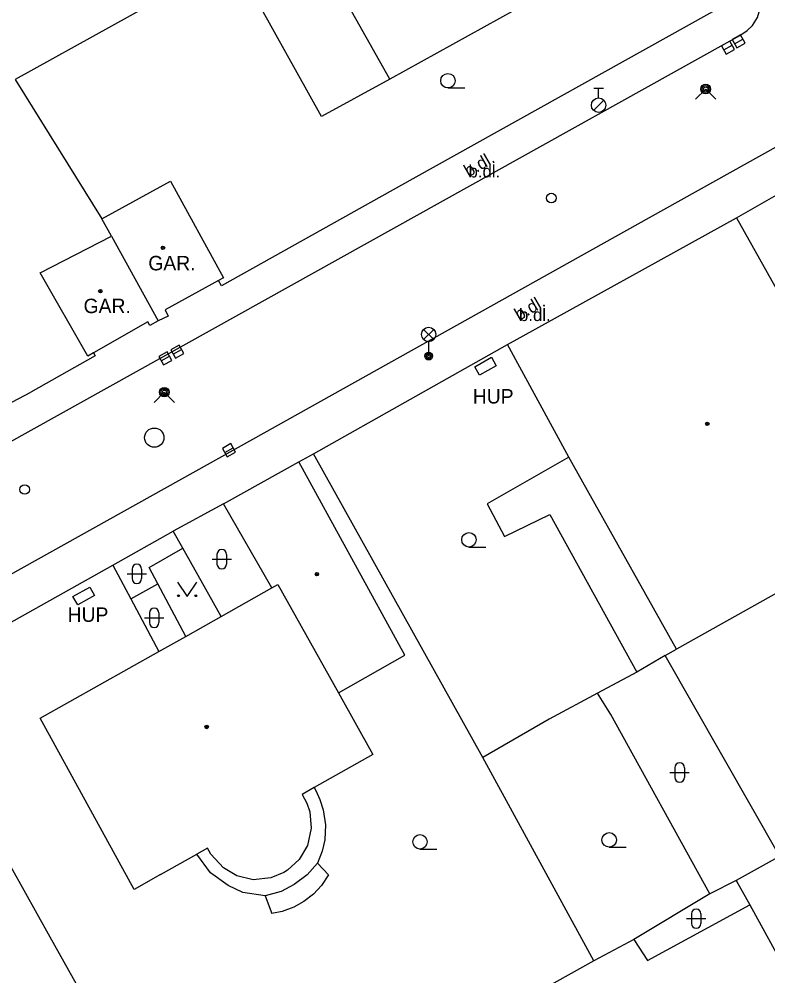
# Model space of a CAD drawing. Extents: x -600391 to -599491, y -1160176 to -1159402.
# Drawn here: x -600309.59 to -600270.74, y -1159878.4 to -1159828.77 of the extents above; entities that cross this region are included whole.
import ezdxf

# ---------------------------------------------------------------- set-up
doc = ezdxf.new("R2010")
doc.units = 0
for name, color, linetype in [('Level 10', 7, 'Continuous'), ('Level 11', 7, 'Continuous'), ('Level 24', 7, 'Continuous'), ('Level 27', 7, 'Continuous'), ('Level 28', 7, 'Continuous'), ('Level 31', 7, 'Continuous'), ('Level 33', 7, 'Continuous'), ('Level 36', 7, 'Continuous'), ('Level 39', 7, 'Continuous'), ('Level 40', 7, 'Continuous'), ('Level 41', 7, 'Continuous'), ('Level 5', 7, 'Continuous'), ('Level 51', 7, 'Continuous'), ('Level 7', 7, 'Continuous'), ('Level 8', 7, 'Continuous')]:
    doc.layers.add(name, color=color, linetype=linetype)

msp = doc.modelspace()

# ---------------------------------------------------------------- linework, layer by layer
at = {"layer": 'Level 10'}
for points in [[(-600371.05, -1159884.67), (-600322.18, -1159857.45), (-600273, -1159830.06), (-600272.19, -1159829.62), (-600271.81, -1159829.36), (-600271.53, -1159829.09), (-600271.28, -1159828.68), (-600271.18, -1159828.39), (-600271.14, -1159828.14), (-600271.12, -1159827.78)], [(-600368.24, -1159889.98), (-600352.5, -1159881.19), (-600321.09, -1159863.73), (-600299.81, -1159851.87), (-600276.88, -1159839.05), (-600269.41, -1159834.89)]]:
    msp.add_lwpolyline(points, dxfattribs=at)
at = {"layer": 'Level 11'}
for points in [[(-600301.1, -1159856.22), (-600301.6, -1159855.34)], [(-600302.4, -1159858.06), (-600302.85, -1159857.22), (-600301.1, -1159856.22)], [(-600299.11, -1159859.76), (-600301.1, -1159856.22)], [(-600304.73, -1159857.09), (-600303.8, -1159858.85)], [(-600303.8, -1159858.85), (-600302.4, -1159858.06)], [(-600300.95, -1159860.79), (-600302.4, -1159858.06)], [(-600303.8, -1159858.85), (-600302.35, -1159861.58)], [(-600294.28, -1159868.64), (-600294.2, -1159868.79), (-600293.99, -1159869.25), (-600293.82, -1159869.79), (-600293.7, -1159870.57), (-600293.73, -1159871.34), (-600293.87, -1159871.93), (-600294.11, -1159872.55)], [(-600296.82, -1159874.25), (-600297.99, -1159874.08), (-600298.75, -1159873.72), (-600299.66, -1159873.06), (-600300.38, -1159872.09)], [(-600294.11, -1159872.55), (-600294.65, -1159873.16), (-600295.32, -1159873.67), (-600296, -1159874.02), (-600296.82, -1159874.25)], [(-600293.53, -1159873.17), (-600294.11, -1159872.55)], [(-600293.53, -1159873.17), (-600293.9, -1159873.71), (-600294.31, -1159874.16), (-600294.82, -1159874.55), (-600295.34, -1159874.84), (-600295.95, -1159875.06), (-600296.48, -1159875.17)], [(-600296.82, -1159874.25), (-600296.48, -1159875.17)]]:
    msp.add_lwpolyline(points, dxfattribs=at)
at = {"layer": 'Level 24'}
for points in [[(-600285.94, -1159846.81), (-600285.08, -1159846.31), (-600284.83, -1159846.75), (-600285.7, -1159847.24), (-600285.94, -1159846.81)], [(-600306.8, -1159858.73), (-600305.93, -1159858.23), (-600305.68, -1159858.67), (-600306.55, -1159859.16), (-600306.8, -1159858.73)]]:
    msp.add_lwpolyline(points, dxfattribs=at)
at = {"layer": 'Level 27'}
for p, q in [((-600273.029, -1159830.361), (-600272.591, -1159830.119)), ((-600272.469, -1159830.041), (-600272.031, -1159829.799)), ((-600301.599, -1159846.14), (-600301.161, -1159845.9)), ((-600302.229, -1159846.49), (-600301.791, -1159846.25)), ((-600298.918, -1159851.252), (-600298.482, -1159851.008))]:
    msp.add_line(p, q, dxfattribs=at)
for points in [[(-600272.348, -1159830.26), (-600271.91, -1159830.018), (-600272.152, -1159829.58), (-600272.59, -1159829.822)], [(-600272.908, -1159830.58), (-600272.47, -1159830.338), (-600272.712, -1159829.9), (-600273.15, -1159830.142)], [(-600302.109, -1159846.71), (-600301.67, -1159846.469), (-600301.911, -1159846.03), (-600302.35, -1159846.271)], [(-600301.479, -1159846.36), (-600301.04, -1159846.119), (-600301.281, -1159845.68), (-600301.72, -1159845.921)], [(-600298.796, -1159851.47), (-600298.36, -1159851.226), (-600298.604, -1159850.79), (-600299.04, -1159851.034)]]:
    msp.add_lwpolyline(points, close=True, dxfattribs=at)
msp.add_circle((-600302.58, -1159850.48), 0.5, dxfattribs=at)
at = {"layer": 'Level 28'}
for p, q in [((-600279.77, -1159832.355), (-600279.27, -1159832.355)), ((-600279.52, -1159832.855), (-600279.52, -1159832.355)), ((-600279.778, -1159833.502), (-600279.248, -1159832.972))]:
    msp.add_line(p, q, dxfattribs=at)
for centre, radius in [((-600279.52, -1159833.23), 0.375), ((-600281.97, -1159838.05), 0.25), ((-600309.31, -1159853.17), 0.25)]:
    msp.add_circle(centre, radius, dxfattribs=at)
at = {"layer": 'Level 31'}
for points in [[(-600274.49, -1159832.92), (-600273.96, -1159832.39), (-600273.43, -1159832.92)], [(-600302.59, -1159848.65), (-600302.06, -1159848.12), (-600301.53, -1159848.65)]]:
    msp.add_lwpolyline(points, dxfattribs=at)
for centre, radius in [((-600273.96, -1159832.39), 0.25), ((-600273.96, -1159832.39), 0.18), ((-600273.96, -1159832.39), 0.11), ((-600302.06, -1159848.12), 0.25), ((-600302.06, -1159848.12), 0.18), ((-600302.06, -1159848.12), 0.11)]:
    msp.add_circle(centre, radius, dxfattribs=at)
at = {"layer": 'Level 33'}
for p, q in [((-600288.605, -1159845.39), (-600288.075, -1159844.86)), ((-600288.605, -1159844.86), (-600288.075, -1159845.39)), ((-600288.34, -1159845.5), (-600288.34, -1159846.25))]:
    msp.add_line(p, q, dxfattribs=at)
for centre, radius in [((-600288.34, -1159845.125), 0.375), ((-600288.34, -1159846.25), 0.2), ((-600288.34, -1159846.25), 0.145), ((-600288.34, -1159846.25), 0.0876)]:
    msp.add_circle(centre, radius, dxfattribs=at)
at = {"layer": 'Level 36'}
for p, q in [((-600287.34, -1159832.335), (-600286.465, -1159832.335)), ((-600286.25, -1159856.155), (-600285.375, -1159856.155)), ((-600299.576, -1159856.786), (-600298.576, -1159856.786)), ((-600299.326, -1159856.536), (-600299.326, -1159857.036)), ((-600298.826, -1159856.536), (-600298.826, -1159857.036)), ((-600303.736, -1159857.296), (-600303.736, -1159857.796)), ((-600303.236, -1159857.296), (-600303.236, -1159857.796)), ((-600303.986, -1159857.546), (-600302.986, -1159857.546)), ((-600303.086, -1159859.826), (-600302.086, -1159859.826)), ((-600302.836, -1159859.576), (-600302.836, -1159860.076)), ((-600302.336, -1159859.576), (-600302.336, -1159860.076)), ((-600275.816, -1159867.856), (-600274.816, -1159867.856)), ((-600275.566, -1159867.606), (-600275.566, -1159868.106)), ((-600275.066, -1159867.606), (-600275.066, -1159868.106)), ((-600288.79, -1159871.825), (-600287.915, -1159871.825)), ((-600278.97, -1159871.725), (-600278.095, -1159871.725)), ((-600274.706, -1159875.186), (-600274.706, -1159875.686)), ((-600274.206, -1159875.186), (-600274.206, -1159875.686)), ((-600274.956, -1159875.436), (-600273.956, -1159875.436))]:
    msp.add_line(p, q, dxfattribs=at)
msp.add_lwpolyline([(-600301.38, -1159857.98), (-600300.88, -1159858.73), (-600300.38, -1159857.98)], dxfattribs=at)
for centre, radius in [((-600287.34, -1159831.96), 0.375), ((-600286.25, -1159855.78), 0.375), ((-600301.33, -1159858.68), 0.05), ((-600300.431, -1159858.68), 0.05), ((-600288.79, -1159871.45), 0.375), ((-600278.97, -1159871.35), 0.375)]:
    msp.add_circle(centre, radius, dxfattribs=at)
for centre, start, end in [((-600299.076, -1159856.536), 0, 180), ((-600303.486, -1159857.296), 0, 180), ((-600299.076, -1159857.036), 180, 0), ((-600303.486, -1159857.796), 180, 0), ((-600302.586, -1159859.576), 0, 180), ((-600302.586, -1159860.076), 180, 0), ((-600275.316, -1159867.606), 0, 180), ((-600275.316, -1159868.106), 180, 0), ((-600274.456, -1159875.186), 0, 180), ((-600274.456, -1159875.686), 180, 0)]:
    msp.add_arc(centre, 0.25, start, end, dxfattribs=at)
at = {"layer": 'Level 39'}
for centre, radius in [((-600302.13, -1159840.63), 0.09), ((-600302.13, -1159840.63), 0.0398), ((-600305.38, -1159842.88), 0.09), ((-600305.38, -1159842.88), 0.0398), ((-600273.88, -1159849.76), 0.09), ((-600273.88, -1159849.76), 0.0398), ((-600294.14, -1159857.56), 0.09), ((-600294.14, -1159857.56), 0.0398), ((-600299.86, -1159865.49), 0.09), ((-600299.86, -1159865.49), 0.0398)]:
    msp.add_circle(centre, radius, dxfattribs=at)
at = {"layer": 'Level 5'}
for points in [[(-600290.35, -1159831.88), (-600296.72, -1159820.57)], [(-600280.6, -1159826.47), (-600290.35, -1159831.88)], [(-600305.31, -1159839.13), (-600301.74, -1159837.17)], [(-600301.74, -1159837.17), (-600298.98, -1159842.18)], [(-600284.24, -1159845.64), (-600272.36, -1159839.07)], [(-600272.36, -1159839.07), (-600268.78, -1159845.46)], [(-600304.8, -1159840.02), (-600305.31, -1159839.13)], [(-600308.51, -1159841.92), (-600304.8, -1159840.02)], [(-600304.8, -1159840.02), (-600302.38, -1159844.42)], [(-600306.03, -1159846.25), (-600308.51, -1159841.92)], [(-600299.25, -1159842.33), (-600302.02, -1159843.85)], [(-600298.98, -1159842.18), (-600299.25, -1159842.33)], [(-600302.02, -1159843.85), (-600301.86, -1159844.18)], [(-600302.92, -1159844.47), (-600305.73, -1159846.08)], [(-600302.81, -1159844.66), (-600302.92, -1159844.47)], [(-600302.38, -1159844.42), (-600302.81, -1159844.66)], [(-600301.86, -1159844.18), (-600302.38, -1159844.42)], [(-600281.06, -1159851.49), (-600284.24, -1159845.64)], [(-600305.73, -1159846.08), (-600306.03, -1159846.25)], [(-600280.09, -1159853.23), (-600281.06, -1159851.49)], [(-600298.99, -1159853.92), (-600295.08, -1159851.74)], [(-600289.57, -1159861.77), (-600295.08, -1159851.74)], [(-600275.48, -1159861.46), (-600280.09, -1159853.23)], [(-600296.48, -1159858.28), (-600298.99, -1159853.92)], [(-600263.49, -1159854.75), (-600275.48, -1159861.46)], [(-600299.11, -1159859.76), (-600296.48, -1159858.28)], [(-600296.48, -1159858.28), (-600296.16, -1159858.1)], [(-600296.16, -1159858.1), (-600293.02, -1159863.72)], [(-600300.95, -1159860.79), (-600299.11, -1159859.76)], [(-600302.35, -1159861.58), (-600300.95, -1159860.79)], [(-600308.51, -1159865.04), (-600302.35, -1159861.58)], [(-600293.02, -1159863.72), (-600289.57, -1159861.77)], [(-600276.06, -1159861.79), (-600275.48, -1159861.46)], [(-600270.12, -1159872.22), (-600276.06, -1159861.79)], [(-600293.02, -1159863.72), (-600291.24, -1159866.92)], [(-600303.63, -1159873.93), (-600308.51, -1159865.04)], [(-600291.24, -1159866.92), (-600294.28, -1159868.64)], [(-600294.28, -1159868.64), (-600294.91, -1159869)], [(-600294.91, -1159869), (-600294.66, -1159869.44)], [(-600294.66, -1159869.44), (-600294.51, -1159869.89)], [(-600294.51, -1159869.89), (-600294.43, -1159870.74)], [(-600294.43, -1159870.74), (-600294.63, -1159871.64)], [(-600299.82, -1159871.78), (-600300.38, -1159872.09)], [(-600299.65, -1159872.09), (-600299.82, -1159871.78)], [(-600294.63, -1159871.64), (-600295.06, -1159872.37)], [(-600302.25, -1159873.15), (-600300.38, -1159872.09)], [(-600298.98, -1159872.8), (-600299.65, -1159872.09)], [(-600298.3, -1159873.21), (-600298.98, -1159872.8)], [(-600295.06, -1159872.37), (-600295.66, -1159872.92)], [(-600302.25, -1159873.15), (-600303.63, -1159873.93)], [(-600297.44, -1159873.42), (-600298.3, -1159873.21)], [(-600296.54, -1159873.32), (-600297.44, -1159873.42)], [(-600295.86, -1159873.05), (-600296.54, -1159873.32)], [(-600295.66, -1159872.92), (-600295.86, -1159873.05)]]:
    msp.add_lwpolyline(points, dxfattribs=at)
at = {"layer": 'Level 51'}
for points in [[(-600293.9, -1159833.81), (-600298.87, -1159824.89)], [(-600299.8, -1159826.35), (-600309.8, -1159831.89)], [(-600290.35, -1159831.88), (-600293.9, -1159833.81)], [(-600281.06, -1159851.49), (-600285.31, -1159853.92)], [(-600285.31, -1159853.92), (-600284.4, -1159855.61)], [(-600284.4, -1159855.61), (-600282.05, -1159854.47)], [(-600282.05, -1159854.47), (-600277.54, -1159862.64)], [(-600276.06, -1159861.79), (-600277.54, -1159862.64)], [(-600277.54, -1159862.64), (-600279.58, -1159863.74)], [(-600279.58, -1159863.74), (-600282.08, -1159865.09)], [(-600278.88, -1159864.85), (-600279.58, -1159863.74)], [(-600273.74, -1159874.15), (-600278.88, -1159864.85)], [(-600282.08, -1159865.09), (-600285.53, -1159867.08)], [(-600279.76, -1159877.63), (-600285.53, -1159867.08)], [(-600270.35, -1159872.34), (-600272.38, -1159873.45)], [(-600272.38, -1159873.45), (-600273.74, -1159874.15)], [(-600272.38, -1159873.45), (-600271.67, -1159874.72)], [(-600273.74, -1159874.15), (-600277.69, -1159876.51)], [(-600276.98, -1159877.6), (-600271.67, -1159874.72)], [(-600271.67, -1159874.72), (-600266.6, -1159883.96)], [(-600300.73, -1159889.34), (-600307.98, -1159876.39)], [(-600277.69, -1159876.51), (-600279.76, -1159877.63)], [(-600277.69, -1159876.51), (-600276.98, -1159877.6)], [(-600279.76, -1159877.63), (-600300.73, -1159889.34)]]:
    msp.add_lwpolyline(points, dxfattribs=at)
at = {"layer": 'Level 7'}
for points in [[(-600272.71, -1159827.89), (-600289.17, -1159837.05), (-600299.09, -1159842.61), (-600299.25, -1159842.33)], [(-600309.8, -1159831.89), (-600305.31, -1159839.13)], [(-600272.36, -1159839.07), (-600267.89, -1159836.52), (-600266.84, -1159838.42), (-600264.34, -1159843.06)], [(-600294.32, -1159851.32), (-600284.24, -1159845.64)], [(-600305.73, -1159846.08), (-600305.65, -1159846.23), (-600308.99, -1159848.12)], [(-600295.08, -1159851.74), (-600294.32, -1159851.32)], [(-600285.53, -1159867.08), (-600294.32, -1159851.32)], [(-600304.73, -1159857.09), (-600301.6, -1159855.34)], [(-600315.43, -1159863.08), (-600304.73, -1159857.09)], [(-600307.98, -1159876.39), (-600315.43, -1159863.08)]]:
    msp.add_lwpolyline(points, dxfattribs=at)
at = {"layer": 'Level 8'}
for points in [[(-600311.27, -1159849.31), (-600308.99, -1159848.12)], [(-600298.99, -1159853.92), (-600301.6, -1159855.34)]]:
    msp.add_lwpolyline(points, dxfattribs=at)

# ---------------------------------------------------------------- texts
at = {"layer": 'Level 40'}
for p in [(-600286.27, -1159836.98), (-600283.65, -1159844.43)]:
    msp.add_text('b.dl.', height=0.65, rotation=29.96, dxfattribs=at).set_placement(p)
for p in [(-600286.27, -1159836.98), (-600283.65, -1159844.43)]:
    msp.add_text('b.dl.', height=0.65, dxfattribs=at).set_placement(p)
at = {"layer": 'Level 41'}
for s, p in [('GAR.', (-600302.89, -1159841.8)), ('GAR.', (-600302.89, -1159841.8)), ('GAR.', (-600306.25, -1159844.02)), ('GAR.', (-600306.25, -1159844.02)), ('HUP', (-600286.05, -1159848.71)), ('HUP', (-600286.05, -1159848.71)), ('HUP', (-600307.08, -1159860.04)), ('HUP', (-600307.08, -1159860.04))]:
    msp.add_text(s, height=0.75, dxfattribs=at).set_placement(p)

doc.saveas('drawing.dxf')
